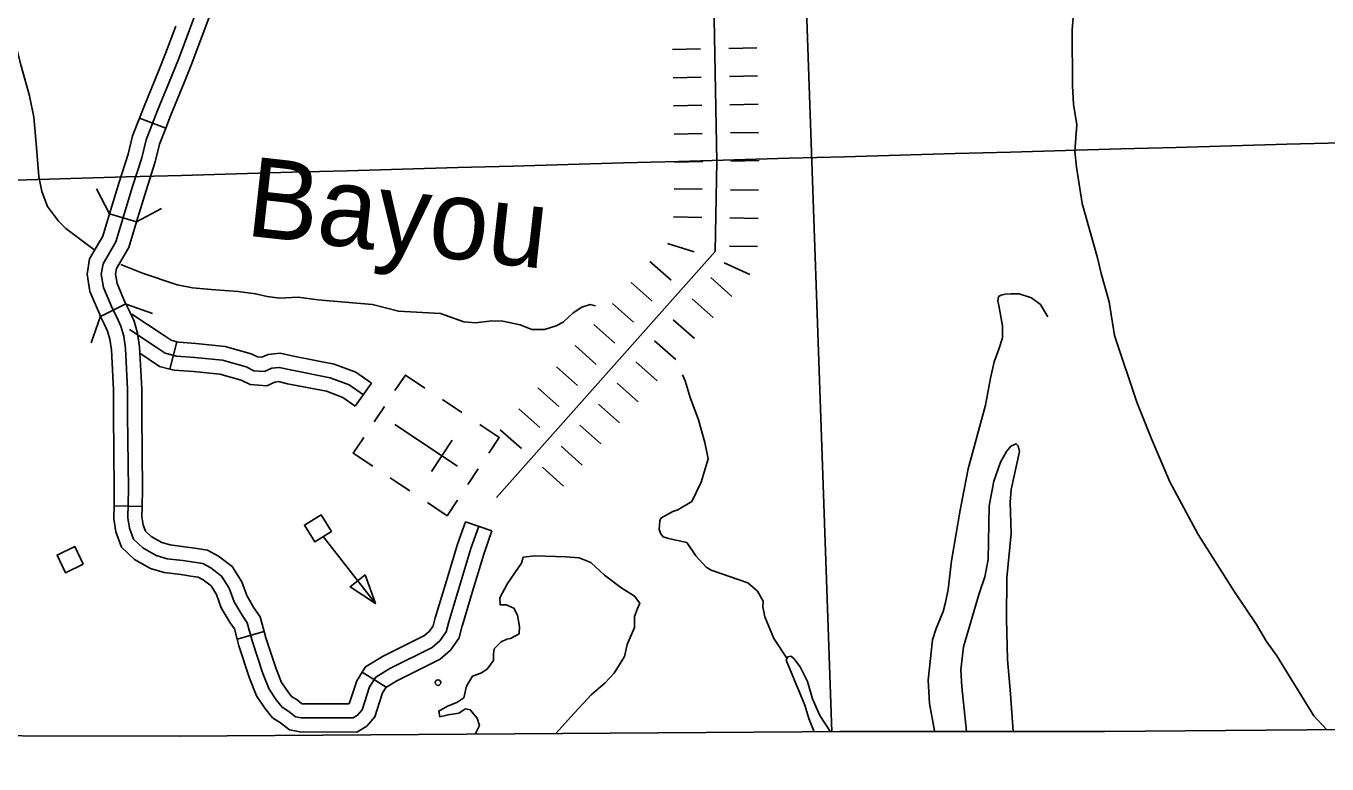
# Model space of a CAD drawing. Extents: x -19 to 366, y -4 to 359.
# Drawn here: x 161.496 to 162.808, y 173.954 to 174.698 of the extents above; entities that cross this region are included whole.
import ezdxf

# ---------------------------------------------------------------- set-up
doc = ezdxf.new("R2010")
doc.units = 0
for name, color, linetype in [('Level 2', 7, 'Continuous'), ('Level 29', 7, 'Continuous'), ('Level 31', 7, 'Continuous'), ('Level 32', 7, 'Continuous'), ('Level 35', 7, 'Continuous'), ('Level 38', 7, 'Continuous'), ('Level 45', 7, 'Continuous'), ('Level 5', 7, 'Continuous'), ('Level 56', 7, 'Continuous'), ('Level 57', 7, 'Continuous'), ('Level 60', 7, 'Continuous'), ('Level 9', 7, 'Continuous')]:
    doc.layers.add(name, color=color, linetype=linetype)

msp = doc.modelspace()

# ---------------------------------------------------------------- linework, layer by layer
at = {"layer": 'Level 2'}
for points in [[(161.054, 173.9823), (161.3221, 173.9829), (161.3343, 173.9829), (161.6507, 173.9822), (162.2783, 173.9866), (162.3168, 173.9869), (162.3391, 173.987), (162.3981, 173.9871), (162.5053, 173.9871)], [(162.5053, 173.9871), (162.5835, 173.9872), (162.7462, 173.9885), (163.2028, 173.9922), (163.2945, 173.9929)]]:
    msp.add_lwpolyline(points, dxfattribs=at)
at = {"layer": 'Level 29'}
for p, q in [((162.148, 174.6747), (162.1764, 174.6752)), ((162.2048, 174.6757), (162.2332, 174.6763)), ((162.1486, 174.6462), (162.177, 174.6468)), ((162.1486, 174.6462), (162.177, 174.6468)), ((162.2054, 174.6473), (162.2338, 174.6479)), ((162.2054, 174.6473), (162.2338, 174.6479)), ((162.1491, 174.6178), (162.1775, 174.6184)), ((162.2059, 174.6189), (162.2343, 174.6195)), ((162.1497, 174.5894), (162.1781, 174.59)), ((162.2065, 174.5905), (162.2349, 174.5911)), ((162.1502, 174.561), (162.1786, 174.5616)), ((162.1502, 174.561), (162.1786, 174.5616)), ((162.207, 174.5621), (162.2354, 174.5627)), ((162.207, 174.5621), (162.2354, 174.5627)), ((162.1497, 174.5342), (162.1781, 174.5337)), ((162.2065, 174.5332), (162.2349, 174.5327)), ((162.1492, 174.5058), (162.1776, 174.5053)), ((162.206, 174.5048), (162.2344, 174.5043)), ((162.1429, 174.4789), (162.17, 174.4705)), ((162.2055, 174.4764), (162.2339, 174.4759)), ((162.2055, 174.4764), (162.2339, 174.4759)), ((162.1253, 174.461), (162.1466, 174.4422)), ((162.2003, 174.4595), (162.2262, 174.4479)), ((162.1867, 174.4446), (162.2079, 174.4257)), ((162.1065, 174.4398), (162.1277, 174.4209)), ((162.1065, 174.4398), (162.1277, 174.4209)), ((162.0876, 174.4185), (162.1088, 174.3997)), ((162.1678, 174.4233), (162.1891, 174.4045)), ((162.0687, 174.3973), (162.09, 174.3784)), ((162.1489, 174.4021), (162.1702, 174.3832)), ((162.1489, 174.4021), (162.1702, 174.3832)), ((162.1301, 174.3808), (162.1513, 174.362)), ((162.0499, 174.3761), (162.0711, 174.3572)), ((162.0499, 174.3761), (162.0711, 174.3572)), ((162.031, 174.3548), (162.0523, 174.336)), ((162.1112, 174.3596), (162.1325, 174.3407)), ((162.0924, 174.3383), (162.1136, 174.3195)), ((162.0924, 174.3383), (162.1136, 174.3195)), ((162.0122, 174.3336), (162.0334, 174.3147)), ((161.9933, 174.3123), (162.0145, 174.2935)), ((161.9933, 174.3123), (162.0145, 174.2935)), ((162.0735, 174.3171), (162.0947, 174.2982)), ((161.9744, 174.2911), (161.9957, 174.2722)), ((162.0546, 174.2958), (162.0759, 174.277)), ((162.0358, 174.2746), (162.057, 174.2557)), ((162.0358, 174.2746), (162.057, 174.2557)), ((162.0169, 174.2534), (162.0382, 174.2345))]:
    msp.add_line(p, q, dxfattribs=at)
for points in [[(161.4068, 179.126), (161.9285, 178.5959), (162.5144, 178.0389), (162.7571, 177.6546), (162.9897, 177.3928), (163.0035, 177.0192), (162.9804, 176.6858), (162.8925, 176.6062), (162.6966, 176.3022), (162.7092, 176.2007), (162.531, 175.7899), (162.5053, 175.5454), (162.329, 175.3039), (162.1849, 174.9754), (162.1928, 174.5618)], [(162.1928, 174.5618), (162.1912, 174.4711), (161.9708, 174.2228)]]:
    msp.add_lwpolyline(points, dxfattribs=at)
at = {"layer": 'Level 31'}
for p, q in [((161.6372, 174.5952), (161.6107, 174.6054)), ((161.6107, 174.6054), (161.6107, 174.6054)), ((161.5807, 174.5091), (161.6078, 174.5008)), ((161.5971, 174.4181), (161.5716, 174.4055)), ((161.5971, 174.4181), (161.5716, 174.4055)), ((161.5851, 174.2144), (161.6135, 174.2139)), ((161.6135, 174.2139), (161.6135, 174.2139)), ((161.9393, 174.1986), (161.9661, 174.1893)), ((161.7366, 174.0879), (161.7092, 174.0803)), ((161.8593, 174.0318), (161.8352, 174.0469)), ((161.8352, 174.0469), (161.8352, 174.0469))]:
    msp.add_line(p, q, dxfattribs=at)
for points in [[(161.7005, 174.7865), (161.6959, 174.7651), (161.6908, 174.7338), (161.6873, 174.7241), (161.674, 174.6884)], [(161.9527, 174.194), (161.9449, 174.1714), (161.9337, 174.1347), (161.9225, 174.0977), (161.9198, 174.0876), (161.9137, 174.0786), (161.9059, 174.0719), (161.8633, 174.0506), (161.8489, 174.0419), (161.8427, 174.0321), (161.8352, 174.0089), (161.8307, 174.0035), (161.8261, 174.0007), (161.7736, 174.0009), (161.768, 174.002), (161.7614, 174.0073), (161.7545, 174.0115), (161.7487, 174.019), (161.7414, 174.0296), (161.735, 174.0456), (161.7247, 174.0776), (161.7194, 174.0965), (161.7142, 174.1042), (161.7061, 174.1179), (161.7012, 174.1316), (161.6935, 174.1437), (161.6827, 174.1519), (161.6747, 174.1563), (161.6544, 174.1593), (161.6388, 174.1611), (161.6275, 174.1646), (161.6141, 174.1721), (161.6048, 174.181), (161.6006, 174.192), (161.5991, 174.2025), (161.5996, 174.2314), (161.5988, 174.3062), (161.5988, 174.3322), (161.5967, 174.3732), (161.5949, 174.3855), (161.5919, 174.3957), (161.5879, 174.4047), (161.5836, 174.4132), (161.5745, 174.4347), (161.5723, 174.4481), (161.5741, 174.4587), (161.5869, 174.4808), (161.6039, 174.5366), (161.613, 174.5654), (161.6174, 174.5834), (161.6289, 174.6131), (161.643, 174.6474), (161.6503, 174.6655), (161.674, 174.729)], [(161.6107, 174.6054), (161.6157, 174.6183), (161.6298, 174.6528), (161.6371, 174.6707), (161.6474, 174.6983)], [(161.674, 174.6884), (161.6636, 174.6604), (161.6561, 174.642), (161.6421, 174.6078), (161.6372, 174.5952)], [(161.5807, 174.5091), (161.5903, 174.5408), (161.5993, 174.5692), (161.6039, 174.5877), (161.6107, 174.6054)], [(161.6078, 174.5008), (161.6175, 174.5324), (161.6267, 174.5615), (161.631, 174.5791), (161.6372, 174.5952)], [(161.5716, 174.4055), (161.5707, 174.4073), (161.5607, 174.4307), (161.558, 174.4481), (161.5605, 174.4636), (161.5738, 174.4865), (161.5807, 174.5091)], [(161.6078, 174.5008), (161.6, 174.4751), (161.5877, 174.4538), (161.5867, 174.4481), (161.5882, 174.4386), (161.5965, 174.4192), (161.5971, 174.4181)], [(161.613, 174.3141), (161.613, 174.3326), (161.6109, 174.3747), (161.6088, 174.3885), (161.6053, 174.4006), (161.6007, 174.4108), (161.5971, 174.4181)], [(161.5716, 174.4055), (161.575, 174.3986), (161.5786, 174.3908), (161.581, 174.3825), (161.5826, 174.3718), (161.5846, 174.3318), (161.5846, 174.3141)], [(161.5846, 174.3141), (161.5846, 174.3062), (161.5854, 174.2315), (161.5851, 174.2144)], [(161.6135, 174.2139), (161.6138, 174.2314), (161.613, 174.3063), (161.613, 174.3141)], [(161.6625, 174.1437), (161.6525, 174.1452), (161.6358, 174.1472), (161.6219, 174.1515), (161.6056, 174.1606), (161.5926, 174.1729), (161.5868, 174.1885), (161.5849, 174.2016), (161.5851, 174.2144)], [(161.6665, 174.1719), (161.6562, 174.1733), (161.6418, 174.1751), (161.6332, 174.1777), (161.6226, 174.1837), (161.6169, 174.189), (161.6145, 174.1955), (161.6133, 174.2034), (161.6135, 174.2139)], [(161.9393, 174.1986), (161.9314, 174.1758), (161.9201, 174.1388), (161.9091, 174.1027)], [(161.9661, 174.1893), (161.9584, 174.167), (161.9473, 174.1305), (161.9363, 174.0944)], [(161.7366, 174.0879), (161.7325, 174.1025), (161.7262, 174.1118), (161.719, 174.124), (161.7141, 174.1378), (161.7042, 174.1535), (161.6905, 174.1638), (161.6793, 174.17), (161.6665, 174.1719)], [(161.7092, 174.0803), (161.7064, 174.0905), (161.7022, 174.0966), (161.6931, 174.1119), (161.6884, 174.1253), (161.6829, 174.1339), (161.675, 174.1399), (161.6701, 174.1426), (161.6625, 174.1437)], [(161.9091, 174.1027), (161.9088, 174.1015), (161.9067, 174.0936), (161.903, 174.0882), (161.898, 174.0838), (161.8565, 174.063), (161.8387, 174.0523), (161.8352, 174.0469)], [(161.9363, 174.0944), (161.9361, 174.0938), (161.9329, 174.0816), (161.9243, 174.0691), (161.9139, 174.06), (161.8702, 174.0381), (161.8591, 174.0315), (161.8593, 174.0318)], [(161.7092, 174.0803), (161.7111, 174.0735), (161.7216, 174.0408), (161.7288, 174.0229), (161.7372, 174.0106), (161.7449, 174.0008), (161.7531, 173.9957), (161.7619, 173.9886), (161.7689, 173.9874)], [(161.7741, 174.0153), (161.7696, 174.019), (161.7641, 174.0223), (161.7602, 174.0274), (161.754, 174.0364), (161.7484, 174.0504), (161.7383, 174.0816), (161.7366, 174.0879)], [(161.8352, 174.0469), (161.8298, 174.0381), (161.8226, 174.0159), (161.8217, 174.015), (161.7749, 174.0151), (161.774, 174.0153)], [(161.7689, 173.9874), (161.7723, 173.9867), (161.83, 173.9865), (161.8401, 173.9926), (161.8479, 174.0019), (161.8557, 174.026), (161.8593, 174.0318)]]:
    msp.add_lwpolyline(points, dxfattribs=at)
at = {"layer": 'Level 32'}
msp.add_lwpolyline([(162.5264, 174.405), (162.519, 174.4174), (162.5099, 174.4243), (162.4975, 174.4284), (162.489, 174.4283), (162.4833, 174.428), (162.4794, 174.4271), (162.4767, 174.4255), (162.476, 174.4209), (162.4769, 174.4166), (162.4806, 174.3959), (162.4808, 174.3841), (162.4769, 174.3725), (162.4723, 174.3597), (162.4687, 174.3432), (162.4636, 174.3162), (162.4462, 174.2517), (162.438, 174.2101), (162.4293, 174.1592), (162.4261, 174.1303), (162.4233, 174.1172), (162.4208, 174.1082), (162.4137, 174.0908), (162.41, 174.0796), (162.4059, 174.0387), (162.4073, 174.0152), (162.4123, 173.9879)], dxfattribs=at)
at = {"layer": 'Level 35'}
for points in [[(161.5094, 174.5466), (161.5065, 174.5798), (161.5042, 174.6063), (161.4998, 174.6279), (161.4913, 174.6592), (161.4838, 174.6879), (161.48, 174.7004), (161.4677, 174.7252), (161.4651, 174.7322), (161.4428, 174.7692), (161.4269, 174.793), (161.4217, 174.7988), (161.4136, 174.8053), (161.3946, 174.8165), (161.3748, 174.8264), (161.3559, 174.8321), (161.3479, 174.8337)], [(161.5647, 174.4731), (161.5367, 174.4942), (161.529, 174.5017), (161.5182, 174.5163), (161.5123, 174.5314), (161.5094, 174.5466)], [(161.6832, 174.4326), (161.6643, 174.4342), (161.6487, 174.4374), (161.6137, 174.449), (161.5919, 174.4579)], [(162.0706, 174.4163), (162.065, 174.4175), (162.0567, 174.4147), (162.0481, 174.4093), (162.038, 174.3996), (162.0309, 174.3961), (162.0192, 174.3925), (162.0064, 174.3923), (161.9946, 174.3971), (161.9771, 174.4006), (161.9658, 174.4012), (161.9495, 174.3991), (161.9378, 174.4), (161.9142, 174.4084), (161.8718, 174.4108), (161.8456, 174.4176), (161.7904, 174.4221), (161.7707, 174.4248), (161.7518, 174.4238), (161.7396, 174.4255), (161.7279, 174.4284), (161.7104, 174.4307), (161.6832, 174.4326)], [(162.2633, 174.0609), (162.2502, 174.0808), (162.2411, 174.1027), (162.2391, 174.1126), (162.2394, 174.1186), (162.2339, 174.1284), (162.224, 174.137), (162.1871, 174.1498), (162.1821, 174.1527), (162.1717, 174.1643), (162.1625, 174.1775), (162.1442, 174.1818), (162.1386, 174.1832), (162.1362, 174.1862), (162.1347, 174.1907), (162.1353, 174.1995), (162.1364, 174.2021), (162.1484, 174.2088), (162.1536, 174.2104), (162.1675, 174.2189), (162.177, 174.2385), (162.1842, 174.2621), (162.1806, 174.2784), (162.1742, 174.3011), (162.1659, 174.3237), (162.1607, 174.3407), (162.1582, 174.3465)], [(162.4916, 173.9871), (162.4889, 174.0252), (162.4857, 174.0597), (162.4847, 174.1007), (162.4852, 174.1421), (162.4894, 174.1866), (162.4885, 174.2181), (162.4895, 174.231), (162.498, 174.2695), (162.4964, 174.2752), (162.4944, 174.2771), (162.4892, 174.2747), (162.4847, 174.2693), (162.4788, 174.2586), (162.472, 174.2395)], [(162.472, 174.2395), (162.4674, 174.2147), (162.4664, 174.1604), (162.4629, 174.1429), (162.4571, 174.1261), (162.4413, 174.0723), (162.4386, 174.0491), (162.4396, 174.0321), (162.4443, 173.9871)], [(161.949, 173.9843), (161.9535, 173.9932), (161.9512, 174.0006), (161.9442, 174.009), (161.9395, 174.0099), (161.9326, 174.0057), (161.9218, 174.0039), (161.9135, 174.002), (161.9125, 174.0076), (161.9214, 174.0127), (161.9307, 174.0164), (161.9377, 174.0211), (161.9405, 174.0327), (161.9465, 174.043), (161.9549, 174.0458), (161.9614, 174.05), (161.9675, 174.0588), (161.9675, 174.0649), (161.9684, 174.0705), (161.9754, 174.0775), (161.981, 174.0802), (161.9847, 174.0807), (161.9935, 174.0854), (161.994, 174.0928), (161.9917, 174.1045), (161.988, 174.1115), (161.9805, 174.1147), (161.9745, 174.1147), (161.974, 174.1217), (161.9819, 174.1361), (161.9959, 174.1566), (161.9977, 174.1627), (162.0094, 174.1641), (162.0406, 174.1631), (162.0541, 174.1622), (162.0657, 174.1576), (162.0797, 174.1445), (162.096, 174.1324), (162.1099, 174.1236), (162.115, 174.1166), (162.1127, 174.111), (162.1099, 174.1031), (162.1099, 174.0919), (162.1025, 174.0747), (162.0997, 174.0626), (162.0894, 174.0458), (162.0801, 174.036), (162.0662, 174.0239), (162.0457, 174.002), (162.0306, 173.9849)], [(162.3072, 173.9868), (162.2967, 174.0033), (162.2893, 174.0199), (162.2841, 174.0373), (162.2767, 174.0524), (162.2705, 174.0606), (162.2675, 174.0629), (162.2644, 174.0624), (162.2626, 174.059), (162.2815, 174.0137), (162.2855, 174.0001), (162.2908, 173.9867)]]:
    msp.add_lwpolyline(points, dxfattribs=at)
at = {"layer": 'Level 38'}
for points in [[(161.5807, 174.5091), (161.5673, 174.5341)], [(161.6329, 174.5142), (161.6078, 174.5008)], [(161.5972, 174.4179), (161.6239, 174.4084)], [(161.562, 174.379), (161.5715, 174.4057)]]:
    msp.add_lwpolyline(points, dxfattribs=at)
at = {"layer": 'Level 45'}
for p, q in [((161.6485, 174.38), (161.6413, 174.3525)), ((161.8447, 174.3382), (161.8283, 174.3149))]:
    msp.add_line(p, q, dxfattribs=at)
for points in [[(161.6485, 174.38), (161.6428, 174.3815), (161.6355, 174.3864), (161.6032, 174.4078)], [(161.8365, 174.3265), (161.8223, 174.3366), (161.8031, 174.3437), (161.763, 174.3516), (161.7517, 174.3541), (161.7442, 174.3533), (161.7367, 174.35), (161.7262, 174.3508), (161.7183, 174.3546), (161.6945, 174.3613), (161.6665, 174.3642), (161.6481, 174.3654), (161.6368, 174.3684), (161.6276, 174.3746), (161.6006, 174.3925)], [(161.7365, 174.3654), (161.7342, 174.3644), (161.7299, 174.3648), (161.7233, 174.3679), (161.6971, 174.3753), (161.6677, 174.3783), (161.6504, 174.3795), (161.6485, 174.38)], [(161.6413, 174.3525), (161.6308, 174.3552), (161.6112, 174.3686)], [(161.8447, 174.3382), (161.829, 174.3493), (161.807, 174.3574), (161.7659, 174.3655), (161.7525, 174.3685), (161.7404, 174.3672), (161.7365, 174.3654)], [(161.748, 174.3395), (161.7391, 174.3355), (161.7225, 174.3368), (161.7133, 174.3412), (161.6918, 174.3472), (161.6652, 174.35), (161.6458, 174.3514), (161.6413, 174.3525)], [(161.8283, 174.3149), (161.8156, 174.3239), (161.7992, 174.33), (161.7601, 174.3377), (161.7509, 174.3398), (161.7479, 174.3394), (161.748, 174.3395)]]:
    msp.add_lwpolyline(points, dxfattribs=at)
at = {"layer": 'Level 5'}
msp.add_lwpolyline([(162.2739, 174.9835), (162.3087, 173.9868)], dxfattribs=at)
at = {"layer": 'Level 56'}
for points in [[(161.8043, 174.1886), (161.7875, 174.1783), (161.7771, 174.1951), (161.7939, 174.2055)], [(161.554, 174.1556), (161.5362, 174.147), (161.5277, 174.1649), (161.5455, 174.1734)], [(161.8383, 174.1449), (161.8231, 174.133), (161.8486, 174.1161)]]:
    msp.add_lwpolyline(points, close=True, dxfattribs=at)
msp.add_lwpolyline([(161.7959, 174.1835), (161.8486, 174.1161)], dxfattribs=at)
msp.add_circle((161.9117, 174.0363), 0.00284, dxfattribs=at)
at = {"layer": 'Level 57'}
for p, q in [((161.8577, 174.3148), (161.8472, 174.2991)), ((161.9358, 174.3085), (161.9161, 174.3216)), ((161.9313, 174.2545), (161.8683, 174.2965)), ((161.8998, 174.2755), (161.8998, 174.2755)), ((161.8998, 174.2755), (161.8998, 174.2755)), ((161.9261, 174.2808), (161.905, 174.2491)), ((161.9418, 174.2361), (161.9523, 174.2518)), ((161.8736, 174.2361), (161.8636, 174.2428)), ((161.8736, 174.2361), (161.8833, 174.2297))]:
    msp.add_line(p, q, dxfattribs=at)
for points in [[(161.8683, 174.3307), (161.8788, 174.3464), (161.8985, 174.3333)], [(161.9629, 174.2677), (161.9734, 174.2834), (161.9537, 174.2966)], [(161.846, 174.2545), (161.8263, 174.2676), (161.8368, 174.2834)], [(161.9314, 174.2204), (161.9208, 174.2046), (161.9011, 174.2178)]]:
    msp.add_lwpolyline(points, dxfattribs=at)
at = {"layer": 'Level 60'}
for points in [[(168.7902, 2.2442), (168.5607, 10.8615), (168.3304, 19.479), (168.0993, 28.0965), (167.8673, 36.7142), (167.6346, 45.3321), (167.4011, 53.95), (167.1668, 62.5681), (166.9316, 71.1863), (166.6957, 79.8047), (166.459, 88.4232), (166.2215, 97.0418), (165.9832, 105.6605), (165.7441, 114.2794), (165.5043, 122.8984), (165.2636, 131.5176), (165.0221, 140.1368), (164.7799, 148.7563), (164.5369, 157.3758), (164.2931, 165.9955), (164.0485, 174.6153), (163.8031, 183.2352), (163.5569, 191.8553), (163.31, 200.4755), (163.0623, 209.0959), (162.8138, 217.7164), (162.5645, 226.337), (162.3145, 234.9577), (162.0637, 243.5786), (161.8121, 252.1997), (161.5597, 260.8208), (161.3066, 269.4421), (161.0527, 278.0636), (160.798, 286.6851), (160.5426, 295.3068), (160.2864, 303.9287), (160.0294, 312.5507), (159.7717, 321.1728), (159.5132, 329.7951), (159.2539, 338.4175), (158.9939, 347.04)], [(0, 172.2839), (7.1335, 172.2883), (14.267, 172.3015), (21.4005, 172.3236), (28.5339, 172.3544), (35.6673, 172.3941), (42.8006, 172.4426), (49.9339, 172.4999), (57.0671, 172.566), (64.2002, 172.6409), (71.3332, 172.7246), (78.4661, 172.8172), (85.5989, 172.9186), (92.7315, 173.0287), (99.8641, 173.1477), (106.9964, 173.2755), (114.1286, 173.4122), (121.2606, 173.5576), (128.3925, 173.7119), (135.5241, 173.8749), (142.6555, 174.0468), (149.7867, 174.2275), (156.9177, 174.417), (164.0485, 174.6153), (171.179, 174.8224), (178.3092, 175.0383), (185.4392, 175.2631), (192.5688, 175.4966), (199.6982, 175.739), (206.8273, 175.9902), (213.9561, 176.2502), (221.0845, 176.5189), (228.2126, 176.7965), (235.3404, 177.083), (242.4677, 177.3782), (249.5948, 177.6822), (256.7214, 177.995), (263.8476, 178.3167), (270.9735, 178.6471), (278.0989, 178.9863), (285.2239, 179.3344), (292.3485, 179.6912), (299.4726, 180.0569), (306.5963, 180.4314), (313.7195, 180.8146), (320.8422, 181.2067), (327.9644, 181.6076), (335.0862, 182.0172), (342.2074, 182.4357)]]:
    msp.add_spline(points, degree=3, dxfattribs=at)
at = {"layer": 'Level 9'}
for points in [[(162.5538, 174.5722), (162.5556, 174.5986), (162.5524, 174.6194), (162.5513, 174.638), (162.5511, 174.6943), (162.5531, 174.7198)], [(162.5538, 174.5722), (162.5552, 174.5559), (162.561, 174.5192), (162.5766, 174.4647), (162.5803, 174.4488), (162.5883, 174.4201), (162.5937, 174.3864), (162.6163, 174.3191), (162.6309, 174.2822), (162.6493, 174.2388), (162.6781, 174.1857), (162.7146, 174.1277), (162.7366, 174.095), (162.7467, 174.0777), (162.7572, 174.0634), (162.7944, 174.0029), (162.8073, 173.989)]]:
    msp.add_lwpolyline(points, dxfattribs=at)

# ---------------------------------------------------------------- texts
at = {"layer": 'Level 35'}
msp.add_text('Bayou', height=0.08, rotation=353.6263, dxfattribs=at).set_placement((161.7166, 174.4872))

doc.saveas('drawing.dxf')
